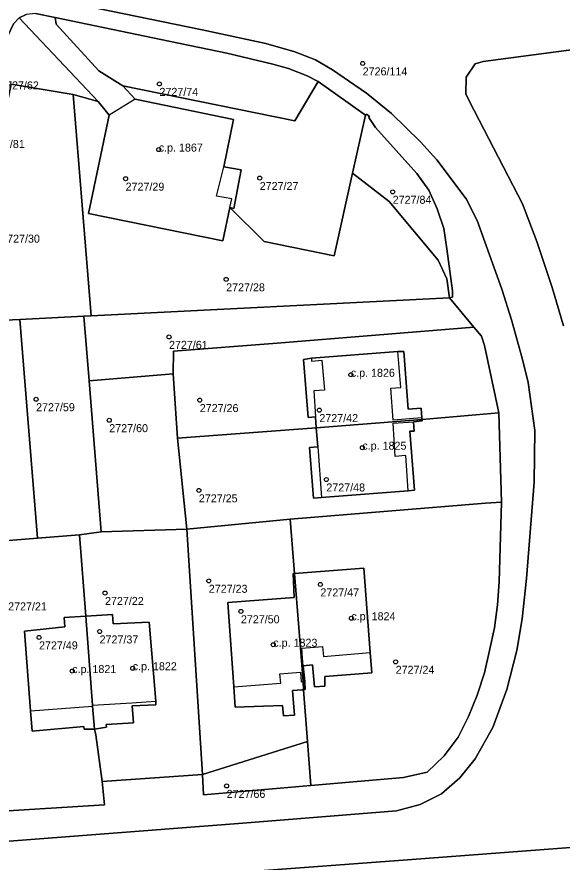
# Model space of a CAD drawing. Extents: x -878211 to -870363, y -1058464 to -1052522.
# Drawn here: x -873301.4 to -873233.3, y -1055805.2 to -1055699.6 of the extents above; entities that cross this region are included whole.
import ezdxf

# ---------------------------------------------------------------- set-up
doc = ezdxf.new("R2010")
doc.units = 0
for name, color, linetype in [('Vrstva 50', 7, 'Continuous'), ('Vrstva 51', 7, 'Continuous'), ('Vrstva 52', 7, 'Continuous')]:
    doc.layers.add(name, color=color, linetype=linetype)

msp = doc.modelspace()

# ---------------------------------------------------------------- linework, layer by layer
at = {"layer": 'Vrstva 50'}
for centre in [(-873258.19, -1055705.44994), (-873283.57, -1055708.00994), (-873283.66, -1055716.20994), (-873287.8, -1055719.84994), (-873271.05, -1055719.76994), (-873254.44, -1055721.48994), (-873275.24, -1055732.42994), (-873282.38, -1055739.61994), (-873259.67, -1055744.34994), (-873298.98, -1055747.40994), (-873278.54, -1055747.51994), (-873263.6, -1055748.76994), (-873289.84, -1055750.02994), (-873258.23, -1055753.45994), (-873262.73, -1055757.43994), (-873278.65, -1055758.79994), (-873277.41, -1055770.09994), (-873263.47, -1055770.54994), (-873290.37, -1055771.61994), (-873273.4, -1055773.90994), (-873259.6, -1055774.76994), (-873291.05, -1055776.42994), (-873298.61, -1055777.16994), (-873269.35, -1055778.07994), (-873254.07, -1055780.21994), (-873294.47, -1055781.36994), (-873286.91, -1055781.01994), (-873275.18, -1055795.72994)]:
    msp.add_circle(centre, 0.25, dxfattribs=at)
at = {"layer": 'Vrstva 51'}
for points in [[(-873362.04, -1055688.03), (-873304.73, -1055701.6), (-873302.53, -1055702.11), (-873302.44, -1055701.84), (-873301.8, -1055700.49), (-873301.09, -1055699.76), (-873300.22, -1055699.31)], [(-873312.61, -1055803.41), (-873273.17, -1055800.37), (-873253.96, -1055798.83), (-873251.02, -1055798.05), (-873248.33, -1055796.69), (-873246.06, -1055794.7), (-873244.12, -1055792.34), (-873241.92, -1055788.43), (-873240.17, -1055783.66), (-873238.92, -1055778.79), (-873238.27, -1055774.83), (-873237.74, -1055769.81), (-873236.79, -1055757.76), (-873236.68, -1055751.29), (-873237.53, -1055745.32), (-873238.25, -1055742.28), (-873239.62, -1055737.48), (-873240.8, -1055733.63), (-873243.88, -1055725.06), (-873245.27, -1055722.38), (-873248.92, -1055717.49), (-873250.97, -1055715.24), (-873254.59, -1055711.7), (-873257.71, -1055709.18), (-873261.94, -1055706.23), (-873264.1, -1055704.99), (-873266.65, -1055704.01), (-873270.3, -1055702.94), (-873278.23, -1055701.26), (-873293.04, -1055698.2)], [(-873293.04, -1055698.2), (-873278.23, -1055701.26), (-873270.3, -1055702.94), (-873266.65, -1055704.01), (-873264.1, -1055704.99), (-873261.94, -1055706.23), (-873257.71, -1055709.18), (-873254.59, -1055711.7), (-873250.97, -1055715.24), (-873248.92, -1055717.49), (-873245.27, -1055722.38), (-873243.88, -1055725.06), (-873240.8, -1055733.63), (-873239.62, -1055737.48), (-873238.25, -1055742.28), (-873237.53, -1055745.32), (-873236.68, -1055751.29), (-873236.79, -1055757.76), (-873237.74, -1055769.81), (-873238.27, -1055774.83), (-873238.92, -1055778.79), (-873240.17, -1055783.66), (-873241.92, -1055788.43), (-873244.12, -1055792.34), (-873246.06, -1055794.7), (-873248.33, -1055796.69), (-873251.02, -1055798.05), (-873253.96, -1055798.83), (-873273.17, -1055800.37), (-873312.61, -1055803.41)], [(-873299.05, -1055699.22), (-873296.59, -1055699.7), (-873283.4, -1055702.46)], [(-873283.4, -1055702.46), (-873275.14, -1055704.17), (-873269.4, -1055705.52), (-873267.45, -1055706.08), (-873265.14, -1055706.98), (-873263.77, -1055707.7), (-873257.83, -1055711.91), (-873257.73, -1055711.8), (-873257.33, -1055712.09), (-873257.41, -1055712.22), (-873256.59, -1055713.45), (-873251.42, -1055719.18), (-873249.94, -1055721.27), (-873248.88, -1055723.63), (-873248.05, -1055726.07)], [(-873222.06, -1055702.42), (-873243.15, -1055705.2), (-873244.16, -1055705.5), (-873245.28, -1055707.17), (-873245.3, -1055709.26), (-873244.86, -1055710.22), (-873238.22, -1055723), (-873236.44, -1055727.71), (-873234.54, -1055733.45), (-873233.09, -1055738.24)], [(-873233.09, -1055738.24), (-873234.54, -1055733.45), (-873236.44, -1055727.71), (-873238.22, -1055723), (-873244.86, -1055710.22), (-873245.3, -1055709.26), (-873245.28, -1055707.17), (-873244.16, -1055705.5), (-873243.15, -1055705.2), (-873222.06, -1055702.42)], [(-873248.05, -1055726.07), (-873247.66, -1055728.6), (-873246.99, -1055733.85), (-873246.98, -1055734.67), (-873247.35, -1055734.73), (-873244.29, -1055738.41), (-873243.37, -1055739.51), (-873242.96, -1055740.68), (-873241.2, -1055749.11), (-873240.86, -1055760.25), (-873241.14, -1055770.23), (-873241.36, -1055773.09), (-873241.74, -1055775.97), (-873242.34, -1055778.81), (-873242.98, -1055781.61), (-873243.88, -1055784.37), (-873244.97, -1055787.05), (-873246.28, -1055789.64), (-873248.03, -1055791.96), (-873250.14, -1055794.01), (-873253.08, -1055794.66), (-873264.68, -1055795.66), (-873278.08, -1055796.84), (-873278.21, -1055794.28), (-873290.71, -1055795.18), (-873290.43, -1055798.09), (-873304.5, -1055798.96)], [(-873228.36, -1055803.11), (-873252.6, -1055804.97), (-873272.75, -1055806.45), (-873311.4, -1055809.36), (-873348.97, -1055812.62), (-873353.97, -1055813.04), (-873369.57, -1055814.1), (-873379.59, -1055814.46), (-873382.57, -1055814.48), (-873394.63, -1055814.05), (-873402.6, -1055813.06), (-873410.56, -1055811.85), (-873441, -1055806.55), (-873444.64, -1055805.92)], [(-873379.59, -1055814.46), (-873369.57, -1055814.1), (-873353.97, -1055813.04), (-873348.97, -1055812.62), (-873311.4, -1055809.36), (-873272.75, -1055806.45), (-873252.6, -1055804.97), (-873228.36, -1055803.11)]]:
    msp.add_lwpolyline(points, dxfattribs=at)
for points in [[(-873296.48, -1055700.54), (-873296.59, -1055699.7), (-873299.05, -1055699.22), (-873300.22, -1055699.31), (-873301.09, -1055699.76), (-873291.24, -1055710.21), (-873289.84, -1055711.91), (-873292.43, -1055724.18), (-873275.66, -1055727.62), (-873274.78, -1055723.46), (-873274.3, -1055723.55), (-873273.36, -1055718.75), (-873275.55, -1055718.35), (-873274.32, -1055712.45), (-873286.59, -1055709.89), (-873288.15, -1055708.23), (-873291.13, -1055706.36)], [(-873304.04, -1055710.66), (-873305.62, -1055719.49), (-873309.95, -1055737.82), (-873309.3, -1055737.84), (-873307.35, -1055737.74), (-873307.6, -1055734.59), (-873302.08, -1055708.04), (-873294.34, -1055709.33), (-873291.24, -1055710.21), (-873301.09, -1055699.76), (-873301.8, -1055700.49), (-873302.44, -1055701.84), (-873302.53, -1055702.11), (-873304.59, -1055709.69), (-873304.73, -1055709.65), (-873304.94, -1055710.41)], [(-873263.77, -1055707.7), (-873265.14, -1055706.98), (-873267.45, -1055706.08), (-873269.4, -1055705.52), (-873275.14, -1055704.17), (-873283.4, -1055702.46), (-873296.59, -1055699.7), (-873296.48, -1055700.54), (-873291.13, -1055706.36), (-873288.15, -1055708.23), (-873266.66, -1055712.61)], [(-873274.78, -1055723.46), (-873270.48, -1055727.69), (-873261.75, -1055729.49), (-873259.45, -1055719.16), (-873257.83, -1055711.91), (-873263.77, -1055707.7), (-873266.66, -1055712.61), (-873288.15, -1055708.23), (-873286.59, -1055709.89), (-873274.32, -1055712.45), (-873275.55, -1055718.35), (-873273.36, -1055718.75), (-873274.3, -1055723.55)], [(-873301.02, -1055737.43), (-873293, -1055737.03), (-873292.09, -1055736.98), (-873294.34, -1055709.33), (-873302.08, -1055708.04), (-873307.6, -1055734.59), (-873307.35, -1055737.74)], [(-873254.89, -1055722.7), (-873259.45, -1055719.16), (-873261.75, -1055729.49), (-873270.48, -1055727.69), (-873274.78, -1055723.46), (-873275.66, -1055727.62), (-873292.43, -1055724.18), (-873289.84, -1055711.91), (-873291.24, -1055710.21), (-873294.34, -1055709.33), (-873292.09, -1055736.98), (-873247.35, -1055734.73), (-873247.66, -1055732.37), (-873248.78, -1055730.04)], [(-873259.45, -1055719.16), (-873254.89, -1055722.7), (-873248.78, -1055730.04), (-873247.66, -1055732.37), (-873247.35, -1055734.73), (-873246.98, -1055734.67), (-873246.99, -1055733.85), (-873247.66, -1055728.6), (-873248.05, -1055726.07), (-873248.88, -1055723.63), (-873249.94, -1055721.27), (-873251.42, -1055719.18), (-873256.59, -1055713.45), (-873257.41, -1055712.22), (-873257.33, -1055712.09), (-873257.73, -1055711.8), (-873257.83, -1055711.91)], [(-873292.09, -1055736.98), (-873293, -1055737.03), (-873292.36, -1055745.11), (-873281.87, -1055744.23), (-873281.8, -1055741.41), (-873268.88, -1055740.41), (-873244.29, -1055738.41), (-873247.35, -1055734.73)], [(-873298.79, -1055764.77), (-873301.02, -1055737.43), (-873307.35, -1055737.74), (-873309.3, -1055737.84), (-873307.04, -1055765.43)], [(-873292.36, -1055745.11), (-873293, -1055737.03), (-873301.02, -1055737.43), (-873298.79, -1055764.77), (-873293.57, -1055764.35), (-873290.86, -1055763.99)], [(-873268.88, -1055740.41), (-873281.8, -1055741.41), (-873281.87, -1055744.23), (-873281.33, -1055752.25), (-873263.99, -1055750.96), (-873264.08, -1055749.61), (-873265.01, -1055749.69), (-873265.59, -1055742.43), (-873264.6, -1055742.26), (-873253.81, -1055741.42), (-873253.06, -1055741.42), (-873252.49, -1055748.64), (-873250.9, -1055748.51), (-873250.8, -1055749.73), (-873250.77, -1055749.93), (-873241.2, -1055749.11), (-873242.96, -1055740.68), (-873243.37, -1055739.51), (-873244.29, -1055738.41)], [(-873250.77, -1055749.93), (-873250.8, -1055749.73), (-873250.9, -1055748.51), (-873252.49, -1055748.64), (-873253.06, -1055741.42), (-873253.81, -1055741.42), (-873264.6, -1055742.26), (-873265.59, -1055742.43), (-873265.01, -1055749.69), (-873264.08, -1055749.61), (-873263.99, -1055750.96)], [(-873281.33, -1055752.25), (-873281.87, -1055744.23), (-873292.36, -1055745.11), (-873290.86, -1055763.99), (-873280.15, -1055763.63)], [(-873263.8, -1055753.37), (-873263.99, -1055750.96), (-873281.33, -1055752.25), (-873280.15, -1055763.63), (-873267.23, -1055762.4), (-873242.84, -1055760.41), (-873240.86, -1055760.25), (-873241.2, -1055749.11), (-873250.77, -1055749.93), (-873250.77, -1055750.1), (-873251.83, -1055750.21), (-873251.78, -1055751.4), (-873252.29, -1055751.38), (-873251.71, -1055758.77), (-873252.49, -1055758.83), (-873263.32, -1055759.67), (-873264.32, -1055759.75), (-873264.83, -1055753.45)], [(-873263.99, -1055750.96), (-873263.8, -1055753.37), (-873264.83, -1055753.45), (-873264.32, -1055759.75), (-873263.32, -1055759.67), (-873252.49, -1055758.83), (-873251.71, -1055758.77), (-873252.29, -1055751.38), (-873251.78, -1055751.4), (-873251.83, -1055750.21), (-873250.77, -1055750.1), (-873250.77, -1055749.93)], [(-873262.93, -1055782.04), (-873262.91, -1055783.25), (-873264.22, -1055783.32), (-873264.44, -1055780.61), (-873265.64, -1055780.71), (-873265.43, -1055782.68), (-873265.37, -1055783.69), (-873265.6, -1055783.71), (-873265.1, -1055790.17), (-873264.68, -1055795.66), (-873253.08, -1055794.66), (-873250.14, -1055794.01), (-873248.03, -1055791.96), (-873246.28, -1055789.64), (-873244.97, -1055787.05), (-873243.88, -1055784.37), (-873242.98, -1055781.61), (-873242.34, -1055778.81), (-873241.74, -1055775.97), (-873241.36, -1055773.09), (-873241.14, -1055770.23), (-873240.86, -1055760.25), (-873242.84, -1055760.41), (-873267.23, -1055762.4), (-873266.71, -1055769.18), (-873258.03, -1055768.53), (-873257.25, -1055779.03), (-873257.06, -1055781.61)], [(-873266.97, -1055783.81), (-873266.7, -1055786.86), (-873268.1, -1055786.96), (-873268.22, -1055785.67), (-873274.11, -1055785.88), (-873274.29, -1055783.33), (-873275.04, -1055772.81), (-873266.73, -1055772.19), (-873266.89, -1055769.19), (-873266.71, -1055769.18), (-873267.23, -1055762.4), (-873280.15, -1055763.63), (-873278.21, -1055794.28), (-873265.1, -1055790.17), (-873265.6, -1055783.71), (-873265.81, -1055783.72)], [(-873286.82, -1055787.82), (-873290.21, -1055788.06), (-873290.18, -1055788.4), (-873291.68, -1055788.61), (-873291.53, -1055789.32), (-873290.71, -1055795.18), (-873278.21, -1055794.28), (-873280.15, -1055763.63), (-873290.86, -1055763.99), (-873293.57, -1055764.35), (-873292.77, -1055774.52), (-873289.42, -1055774.31), (-873289.35, -1055775.45), (-873284.85, -1055775.27), (-873284.02, -1055785.12), (-873284.02, -1055785.59), (-873286.97, -1055785.73)], [(-873291.53, -1055789.32), (-873291.68, -1055788.61), (-873292.99, -1055788.65), (-873293.01, -1055788.31), (-873299.46, -1055788.88), (-873299.66, -1055786.35), (-873300.43, -1055776.39), (-873295.41, -1055775.86), (-873295.47, -1055774.66), (-873292.77, -1055774.52), (-873293.57, -1055764.35), (-873298.79, -1055764.77), (-873307.04, -1055765.43), (-873304.5, -1055798.96), (-873290.43, -1055798.09), (-873290.71, -1055795.18)], [(-873265.63, -1055782.69), (-873265.6, -1055783.71), (-873265.37, -1055783.69), (-873265.43, -1055782.68), (-873265.64, -1055780.71), (-873264.44, -1055780.61), (-873264.22, -1055783.32), (-873262.91, -1055783.25), (-873262.93, -1055782.04), (-873257.06, -1055781.61), (-873257.25, -1055779.03), (-873258.03, -1055768.53), (-873266.71, -1055769.18)], [(-873266.71, -1055769.18), (-873266.89, -1055769.19), (-873266.73, -1055772.19), (-873275.04, -1055772.81), (-873274.29, -1055783.33), (-873274.11, -1055785.88), (-873268.22, -1055785.67), (-873268.1, -1055786.96), (-873266.7, -1055786.86), (-873266.97, -1055783.81), (-873265.81, -1055783.72), (-873265.6, -1055783.71), (-873265.63, -1055782.69)], [(-873292.77, -1055774.52), (-873291.95, -1055785.63), (-873291.94, -1055785.75), (-873291.68, -1055788.61), (-873290.18, -1055788.4), (-873290.21, -1055788.06), (-873286.82, -1055787.82), (-873286.97, -1055785.73), (-873284.02, -1055785.59), (-873284.02, -1055785.12), (-873284.85, -1055775.27), (-873289.35, -1055775.45), (-873289.42, -1055774.31)], [(-873292.77, -1055774.52), (-873295.47, -1055774.66), (-873295.41, -1055775.86), (-873300.43, -1055776.39), (-873299.66, -1055786.35), (-873299.46, -1055788.88), (-873293.01, -1055788.31), (-873292.99, -1055788.65), (-873291.68, -1055788.61), (-873291.94, -1055785.75), (-873291.95, -1055785.63)], [(-873278.21, -1055794.28), (-873278.08, -1055796.84), (-873264.68, -1055795.66), (-873265.1, -1055790.17)]]:
    msp.add_lwpolyline(points, close=True, dxfattribs=at)
at = {"layer": 'Vrstva 52'}
for points in [[(-873274.32, -1055712.45), (-873286.59, -1055709.89), (-873289.84, -1055711.91), (-873292.43, -1055724.18), (-873275.66, -1055727.62), (-873274.78, -1055723.46), (-873274.55, -1055722.36), (-873276.45, -1055722.03), (-873275.55, -1055718.35)], [(-873264.6, -1055742.26), (-873264.57, -1055742.64), (-873263.29, -1055742.54), (-873262.96, -1055746.26), (-873264.3, -1055746.35), (-873264.08, -1055749.61), (-873263.99, -1055750.96), (-873250.77, -1055749.93), (-873250.8, -1055749.73), (-873254.39, -1055750.04), (-873254.69, -1055746.01), (-873253.44, -1055745.92), (-873253.81, -1055741.42)], [(-873263.99, -1055750.96), (-873263.8, -1055753.37), (-873263.32, -1055759.67), (-873252.49, -1055758.83), (-873252.79, -1055754.42), (-873254.14, -1055754.54), (-873254.37, -1055750.41), (-873251.83, -1055750.21), (-873250.77, -1055750.1), (-873250.77, -1055749.93)], [(-873266.71, -1055769.18), (-873265.63, -1055782.69), (-873265.43, -1055782.68), (-873265.64, -1055780.71), (-873265.7, -1055779.74), (-873265.8, -1055778.5), (-873263.19, -1055778.31), (-873263.1, -1055779.53), (-873257.25, -1055779.03), (-873258.03, -1055768.53)], [(-873266.73, -1055772.19), (-873275.04, -1055772.81), (-873274.29, -1055783.33), (-873268.43, -1055782.9), (-873268.52, -1055781.7), (-873265.94, -1055781.51), (-873265.87, -1055782.71), (-873265.63, -1055782.69), (-873266.71, -1055769.18), (-873266.89, -1055769.19)], [(-873292.77, -1055774.52), (-873291.95, -1055785.63), (-873287.01, -1055785.33), (-873284.02, -1055785.12), (-873284.85, -1055775.27), (-873289.35, -1055775.45), (-873289.42, -1055774.31)], [(-873299.66, -1055786.35), (-873291.94, -1055785.75), (-873291.95, -1055785.63), (-873292.77, -1055774.52), (-873295.47, -1055774.66), (-873295.41, -1055775.86), (-873300.43, -1055776.39)]]:
    msp.add_lwpolyline(points, close=True, dxfattribs=at)

# ---------------------------------------------------------------- texts
at = {"layer": 'Vrstva 50'}
for s, p in [('2726/114', (-873258.19, -1055706.939)), ('2727/62', (-873303.47, -1055708.689)), ('2727/74', (-873283.57, -1055709.499)), ('2727/81', (-873305.23, -1055716.009)), ('c.p. 1867', (-873283.66, -1055716.46)), ('2727/29', (-873287.8, -1055721.339)), ('2727/27', (-873271.05, -1055721.259)), ('2727/84', (-873254.44, -1055722.979)), ('2727/30', (-873303.34, -1055727.839)), ('2727/28', (-873275.24, -1055733.919)), ('2727/61', (-873282.38, -1055741.109)), ('c.p. 1826', (-873259.67, -1055744.6)), ('2727/59', (-873298.98, -1055748.899)), ('2727/26', (-873278.54, -1055749.009)), ('2727/42', (-873263.6, -1055750.259)), ('2727/60', (-873289.84, -1055751.519)), ('c.p. 1825', (-873258.23, -1055753.71)), ('2727/48', (-873262.73, -1055758.929)), ('2727/25', (-873278.65, -1055760.289)), ('2727/23', (-873277.41, -1055771.589)), ('2727/47', (-873263.47, -1055772.039)), ('2727/22', (-873290.37, -1055773.109)), ('2727/21', (-873302.47, -1055773.789)), ('2727/50', (-873273.4, -1055775.399)), ('c.p. 1824', (-873259.6, -1055775.02)), ('2727/37', (-873291.05, -1055777.919)), ('c.p. 1823', (-873269.35, -1055778.33)), ('2727/49', (-873298.61, -1055778.659)), ('c.p. 1821', (-873294.47, -1055781.62)), ('c.p. 1822', (-873286.91, -1055781.27)), ('2727/24', (-873254.07, -1055781.709)), ('2727/66', (-873275.18, -1055797.219))]:
    msp.add_text(s, height=0.999996, dxfattribs=at).set_placement(p)

doc.saveas('drawing.dxf')
